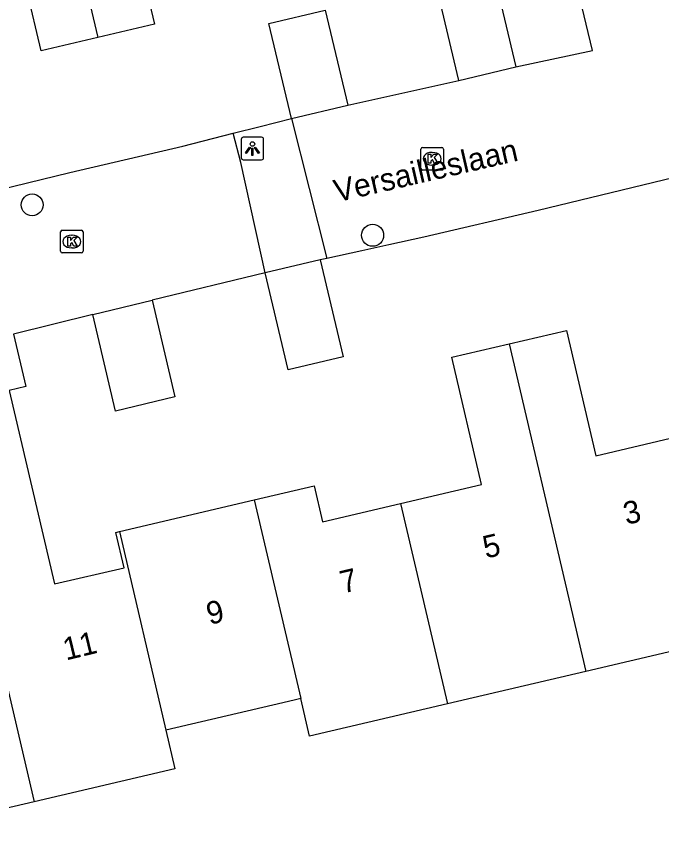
# Model space of a CAD drawing. Extents: x 158461 to 159795, y 387220 to 388672.
# Drawn here: x 159142.77 to 159171.43, y 388446.88 to 388483.24 of the extents above; entities that cross this region are included whole.
import ezdxf

# ---------------------------------------------------------------- set-up
doc = ezdxf.new("R2010")
doc.units = 0
for name, color, linetype in [('IMGEO_Boom', 7, 'Continuous'), ('IMGEO_Kolk', 7, 'Continuous'), ('IMGEO_Lichtpunt', 7, 'Continuous'), ('IMGEO_Openbare_ruimte_label', 7, 'Continuous'), ('IMGEO_Pand', 7, 'Continuous'), ('IMGEO_Pand_nummerreeks', 7, 'Continuous'), ('IMGEO_Rijbaan_lokaal_open', 7, 'Continuous')]:
    doc.layers.add(name, color=color, linetype=linetype)

msp = doc.modelspace()

# ---------------------------------------------------------------- linework, layer by layer
at = {"layer": 'IMGEO_Boom'}
for centre in [(159143.469, 388474.878), (159158.591, 388473.529)]:
    msp.add_circle(centre, 0.489, dxfattribs=at)
at = {"layer": 'IMGEO_Kolk'}
for p, q in [((159160.815, 388477.425), (159161.667, 388477.425)), ((159160.74, 388476.499), (159160.74, 388477.351)), ((159161.228, 388477.205), (159161.253, 388477.205)), ((159161.741, 388477.351), (159161.741, 388476.499)), ((159161.667, 388476.425), (159160.815, 388476.425)), ((159161.251, 388476.645), (159161.226, 388476.645)), ((159144.806, 388473.747), (159145.658, 388473.747)), ((159144.731, 388472.821), (159144.731, 388473.673)), ((159145.219, 388473.527), (159145.244, 388473.527)), ((159145.732, 388473.673), (159145.732, 388472.821)), ((159145.658, 388472.747), (159144.806, 388472.747)), ((159145.242, 388472.967), (159145.217, 388472.967))]:
    msp.add_line(p, q, dxfattribs=at)
for points in [[(159160.815, 388477.425), (159161.667, 388477.425)], [(159160.74, 388476.499), (159160.74, 388477.351)], [(159161.061, 388477.125), (159161.184, 388477.125), (159161.184, 388476.974), (159161.314, 388477.125), (159161.478, 388477.125), (159161.332, 388476.974), (159161.485, 388476.725), (159161.333, 388476.725), (159161.248, 388476.889), (159161.184, 388476.822), (159161.184, 388476.725), (159161.061, 388476.725), (159161.061, 388477.125)], [(159161.741, 388477.351), (159161.741, 388476.499)], [(159161.667, 388476.425), (159160.815, 388476.425)], [(159144.806, 388473.747), (159145.658, 388473.747)], [(159144.731, 388472.821), (159144.731, 388473.673)], [(159145.052, 388473.447), (159145.175, 388473.447), (159145.175, 388473.296), (159145.305, 388473.447), (159145.469, 388473.447), (159145.323, 388473.296), (159145.476, 388473.047), (159145.324, 388473.047), (159145.239, 388473.211), (159145.175, 388473.144), (159145.175, 388473.047), (159145.052, 388473.047), (159145.052, 388473.447)], [(159145.732, 388473.673), (159145.732, 388472.821)], [(159145.658, 388472.747), (159144.806, 388472.747)]]:
    msp.add_lwpolyline(points, dxfattribs=at)
for centre, start, end in [((159160.817, 388477.349), 91.552, 178.448), ((159160.817, 388477.349), 91.552, 178.448), ((159161.665, 388477.349), 1.552, 88.448), ((159161.665, 388477.349), 1.552, 88.448), ((159160.817, 388476.501), 181.552, 268.448), ((159160.817, 388476.501), 181.552, 268.448), ((159161.665, 388476.501), 271.552, 358.448), ((159161.665, 388476.501), 271.552, 358.448), ((159144.808, 388473.671), 91.552, 178.448), ((159144.808, 388473.671), 91.552, 178.448), ((159145.656, 388473.671), 1.552, 88.448), ((159145.656, 388473.671), 1.552, 88.448), ((159144.808, 388472.823), 181.552, 268.448), ((159144.808, 388472.823), 181.552, 268.448), ((159145.656, 388472.823), 271.552, 358.448), ((159145.656, 388472.823), 271.552, 358.448)]:
    msp.add_arc(centre, 0.0765, start, end, dxfattribs=at)
for centre, major_axis, ratio, start_param, end_param in [((159161.227, 388476.925), (-0.387, 0.002), 0.722429, 4.712389, 7.853982), ((159161.252, 388476.925), (-0.39, 0.002), 0.717154, 1.570796, 4.712389), ((159145.218, 388473.247), (-0.387, 0.002), 0.722429, 4.712389, 7.853982), ((159145.243, 388473.247), (-0.39, 0.002), 0.717154, 1.570796, 4.712389)]:
    msp.add_ellipse(centre, major_axis=major_axis, ratio=ratio, start_param=start_param, end_param=end_param, dxfattribs=at)
at = {"layer": 'IMGEO_Lichtpunt'}
for p, q in [((159152.756, 388477.781), (159152.756, 388476.974)), ((159152.756, 388477.781), (159152.756, 388476.974)), ((159153.658, 388477.876), (159152.85, 388477.876)), ((159153.658, 388477.876), (159152.85, 388477.876)), ((159153.752, 388476.974), (159153.752, 388477.781)), ((159153.752, 388476.974), (159153.752, 388477.781)), ((159152.85, 388476.88), (159153.658, 388476.88)), ((159152.85, 388476.88), (159153.658, 388476.88))]:
    msp.add_line(p, q, dxfattribs=at)
for points in [[(159153.13, 388477.445), (159153.169, 388477.417), (159152.981, 388477.155), (159152.943, 388477.182), (159153.13, 388477.445)], [(159153.232, 388477.397), (159153.279, 388477.397), (159153.279, 388477.075), (159153.232, 388477.075), (159153.232, 388477.397)], [(159153.342, 388477.417), (159153.38, 388477.444), (159153.567, 388477.182), (159153.528, 388477.154), (159153.342, 388477.417)]]:
    msp.add_lwpolyline(points, dxfattribs=at)
msp.add_circle((159153.255, 388477.579), 0.0994, dxfattribs=at)
for centre, start, end in [((159152.85, 388477.781), 90, 180), ((159152.85, 388477.781), 90, 180), ((159153.658, 388477.781), 0, 90), ((159153.658, 388477.781), 0, 90), ((159152.85, 388476.974), 180, 270), ((159152.85, 388476.974), 180, 270), ((159153.658, 388476.974), 270, 0), ((159153.658, 388476.974), 270, 360)]:
    msp.add_arc(centre, 0.0946, start, end, dxfattribs=at)
at = {"layer": 'IMGEO_Pand'}
for points in [[(159142.172, 388500.117), (159142.987, 388496.674), (159146.388, 388482.31)], [(159151.252, 388489.197), (159147.611, 388488.334), (159148.898, 388482.905), (159146.388, 388482.31)], [(159146.388, 388482.31), (159143.877, 388481.715), (159142.598, 388487.112), (159138.77, 388486.205)], [(159162.42, 388480.399), (159161.41, 388484.658), (159163.942, 388485.258), (159164.951, 388480.999)], [(159154.983, 388478.713), (159153.986, 388482.922), (159156.49, 388483.516), (159157.487, 388479.307)], [(159162.42, 388480.399), (159164.951, 388480.999)], [(159154.983, 388478.713), (159157.487, 388479.307)], [(159156.264, 388472.432), (159157.281, 388468.136), (159154.837, 388467.558), (159153.82, 388471.853)], [(159156.264, 388472.432), (159153.82, 388471.853)], [(159148.797, 388470.64), (159149.813, 388466.349), (159147.173, 388465.725), (159146.158, 388470.016)], [(159146.158, 388470.016), (159148.797, 388470.64)], [(159164.66, 388468.708), (159167.205, 388469.303), (159168.505, 388463.741), (159172.085, 388464.577)], [(159159.834, 388461.623), (159163.437, 388462.465), (159162.116, 388468.114), (159164.66, 388468.708)], [(159164.66, 388468.708), (159168.062, 388454.161)], [(159142.452, 388466.638), (159144.46, 388458.048), (159147.554, 388458.771), (159147.187, 388460.338), (159147.344, 388460.375)], [(159139.442, 388465.934), (159143.557, 388448.379)], [(159153.337, 388461.776), (159155.998, 388462.398), (159156.368, 388460.813), (159159.834, 388461.623)], [(159147.344, 388460.375), (159153.337, 388461.776)], [(159153.337, 388461.776), (159155.404, 388452.959)], [(159159.834, 388461.623), (159161.92, 388452.725)], [(159147.344, 388460.375), (159149.411, 388451.558)], [(159174.185, 388455.592), (159168.062, 388454.161)], [(159168.062, 388454.161), (159161.92, 388452.725)], [(159155.404, 388452.959), (159155.102, 388452.888), (159154.166, 388452.669), (159149.411, 388451.558)], [(159161.92, 388452.725), (159155.795, 388451.293), (159155.404, 388452.959)], [(159149.411, 388451.558), (159149.813, 388449.841), (159143.557, 388448.379)], [(159143.557, 388448.379), (159137.131, 388446.877), (159136.829, 388448.167), (159135.247, 388447.797)]]:
    msp.add_lwpolyline(points, dxfattribs=at)
at = {"layer": 'IMGEO_Rijbaan_lokaal_open'}
for points in [[(159139.032, 388485.1), (159141.372, 388475.398), (159145.145, 388476.315), (159150.163, 388477.489), (159152.406, 388478.059)], [(159164.951, 388480.999), (159168.364, 388481.724), (159167.793, 388484.085), (159168.769, 388484.316)], [(159157.487, 388479.307), (159162.42, 388480.399)], [(159152.406, 388478.059), (159153.597, 388478.361), (159154.983, 388478.713)], [(159154.983, 388478.713), (159156.558, 388472.496)], [(159153.82, 388471.853), (159152.735, 388476.76), (159152.406, 388478.059)], [(159182.587, 388473.7), (159180.082, 388473.098), (159179.246, 388476.761), (159175.943, 388475.979), (159175.696, 388476.987), (159174.971, 388476.811), (159173.84, 388476.537), (159165.95, 388474.626), (159160.872, 388473.438), (159159.313, 388473.098), (159158.116, 388472.836), (159156.558, 388472.496)], [(159156.558, 388472.496), (159156.264, 388472.432)], [(159153.82, 388471.853), (159148.797, 388470.64)], [(159146.158, 388470.016), (159142.637, 388469.139), (159143.188, 388466.81), (159142.452, 388466.638)]]:
    msp.add_lwpolyline(points, dxfattribs=at)

# ---------------------------------------------------------------- texts
at = {"layer": 'IMGEO_Openbare_ruimte_label'}
msp.add_text('Versailleslaan', height=1, rotation=12.9388, dxfattribs=at).set_placement((159157.004, 388474.986))
at = {"layer": 'IMGEO_Pand_nummerreeks'}
for s, rotation, p in [('3', 13.5608, (159169.867, 388460.666)), ('5', 13.5608, (159163.625, 388459.169)), ('7', 13.5619, (159157.279, 388457.621)), ('9', 13.5619, (159151.346, 388456.227)), ('11', 13.5619, (159144.974, 388454.65))]:
    msp.add_text(s, height=1, rotation=rotation, dxfattribs=at).set_placement(p)

doc.saveas('drawing.dxf')
